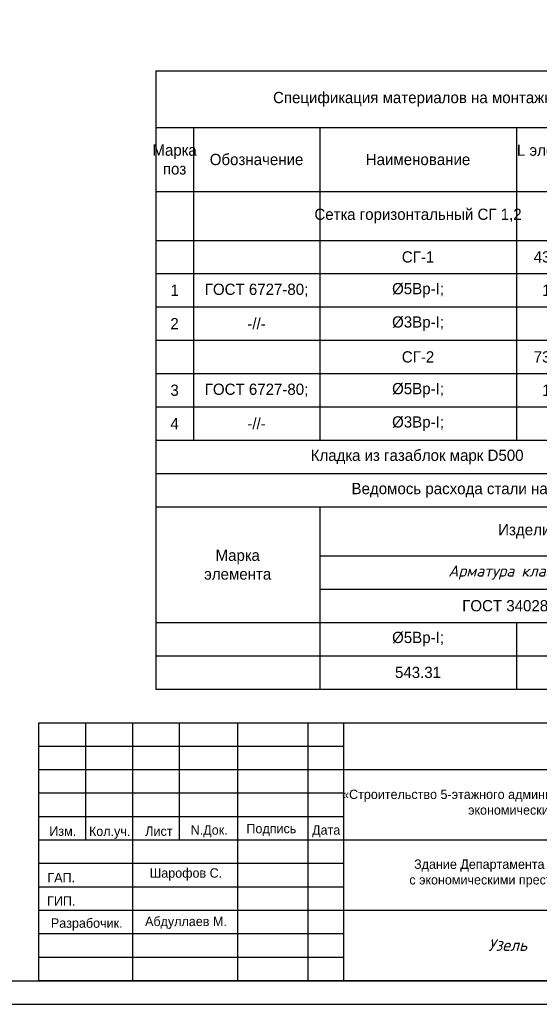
# Model space of a CAD drawing. Header units: millimetres. Extents: x -33345 to 4712671, y -3392 to 121473.
# Tile 973 of 1056: x 3773978 to 3785057, y 44501 to 65501. Entities that reach past the tile are written whole.
import ezdxf

# ---------------------------------------------------------------- set-up
doc = ezdxf.new("R2010")
doc.units = ezdxf.units.MM
for name, color, linetype, lineweight in [('.', 7, 'Continuous', 15), ('0.25', 7, 'Continuous', 25), ('Текст', 7, 'Continuous', 20)]:
    doc.layers.add(name, color=color, linetype=linetype, lineweight=lineweight)
doc.layers.add('010_Листы', color=7, linetype='Continuous')
doc.styles.add('ISOCPEUR', font='isocpeui.ttf', dxfattribs={"height": 300})
doc.styles.add('X-U-RW-01$0$StyleROMANS', font='GOTHIC.TTF')

# ---------------------------------------------------------------- blocks, each defined once
blk = doc.blocks.new('*U286')
at = {"layer": '0.25', "color": 5, "linetype": 'Continuous', "lineweight": 25, "ltscale": 100}
blk.add_lwpolyline([(-42000, 0), (0, 0), (0, 29700), (-42000, 29700), (-42000, 0)], dxfattribs=at)
at = {"layer": '0.25', "color": 7, "linetype": 'Continuous', "lineweight": 30, "ltscale": 100}
blk.add_lwpolyline([(-40000, 500), (-500, 500), (-500, 29200), (-40000, 29200), (-40000, 500)], dxfattribs=at)
blk = doc.blocks.new('*T2081')
at = {"color": 0, "linetype": 'ByBlock', "lineweight": -2, "transparency": 16777216}
for p, q in [((0, 0), (14311, 0)), ((0, 0), (0, -13183)), ((14311, 0), (14311, -13183)), ((0, -1205), (14311, -1205)), ((805, -1205), (805, -7876)), ((3496, -1205), (3496, -5744)), ((7691, -1205), (7691, -7876)), ((9499, -1205), (9499, -7876)), ((10754, -1205), (10754, -7876)), ((12227, -1205), (12227, -7876)), ((0, -2572), (14311, -2572)), ((0, -3612), (14311, -3612)), ((0, -4322), (14311, -4322)), ((0, -5033), (14311, -5033)), ((0, -5744), (14311, -5744)), ((0, -6455), (14311, -6455)), ((0, -7165), (14311, -7165)), ((0, -7876), (14311, -7876)), ((0, -8587), (14311, -8587)), ((0, -9298), (14311, -9298)), ((3496, -9298), (3496, -13183)), ((3496, -10340), (14311, -10340)), ((12227, -10340), (12227, -13183)), ((3496, -11051), (12227, -11051)), ((0, -11762), (12227, -11762)), ((7691, -11762), (7691, -13183)), ((0, -12472), (14311, -12472)), ((0, -13183), (14311, -13183))]:
    blk.add_line(p, q, dxfattribs=at)
at = {"color": 0, "lineweight": -2, "transparency": 16777216}
blk.add_line((3496, -5744), (3496, -7876), dxfattribs=at)
at = {"color": 0, "lineweight": 25, "transparency": 16777216, "char_height": 240, "attachment_point": 5, "style": 'X-U-RW-01$0$StyleROMANS'}
for s, insert, width in [('{\\C5;Спецификация материалов на монтажные марки и перемичка}', (7156, -602), 14308.66), ('L элемента, мм', (8595, -1889), 1805.54), ('Марка поз', (402, -1889), 802.19), ('Кол-   во', (10126, -1889), 1253.02), ('Масса   ед, кг', (11491, -1889), 1470.8), ('Обозначение', (2150, -1889), 2689.06), ('Наименование', (5593, -1889), 4192.29), ('Примеч', (13269, -1889), 2081.36), ('{\\C230;Сетка горизонтальный СГ 1,2}', (5593, -3092), 4192.29), ('{\\C5;СГ-1}', (5593, -3967), 4192.29), ('{\\C5;438000}', (8595, -3967), 1805.54), ('{\\C5;0.5}', (11491, -3967), 1470.8), ('{\\C5;229.3}', (13269, -3967), 2081.36), ('1', (402, -4678), 802.19), ('ГОСТ {\\C256;6727-80;}', (2150, -4678), 2689.06), ('{\\C256;%%C5Bp-I;}', (5593, -4678), 4192.29), ('1000', (8595, -4678), 1805.54), ('3', (10126, -4678), 1253.02), ('0.2', (11491, -4678), 1470.8), ('0.5', (13269, -4678), 2081.36), ('2', (402, -5389), 802.19), ('-//-', (2150, -5389), 2689.06), ('280', (8595, -5389), 1805.54), ('4', (10126, -5389), 1253.02), ('0.02', (11491, -5389), 1470.8), ('0.06', (13269, -5389), 2081.36), ('{\\C256;%%C3Bp-I;}', (5593, -5389), 4192.29), ('{\\C5;СГ-2}', (5593, -6099), 4192.29), ('{\\C5;738000', (8595, -6099), 1805.54), ('{\\C5;0.5}', (11491, -6099), 1470.8), ('{\\C5;370.2}', (13269, -6099), 2081.36), ('3', (402, -6810), 802.19), ('ГОСТ {\\C256;6727-80;}', (2150, -6810), 2689.06), ('{\\C256;%%C5Bp-I;}', (5593, -6810), 4192.29), ('1000', (8595, -6810), 1805.54), ('3', (10126, -6810), 1253.02), ('0.2', (11491, -6810), 1470.8), ('0.5', (13269, -6810), 2081.36), ('-//-', (2150, -7521), 2689.06), ('4', (402, -7521), 802.19), ('{\\C256;%%C3Bp-I;}', (5593, -7521), 4192.29), ('180', (8595, -7521), 1805.54), ('4', (10126, -7521), 1253.02), ('0.01', (11491, -7521), 1470.8), ('0.04', (13269, -7521), 2081.36), ('\\A1;Кладка из газаблок марк D500                   881,13 м3', (7156, -8232), 14308.66), ('\\A1;Ведомось расхода стали на элемент, кг', (7156, -8942), 14308.66), ('\\A1;Изделия арматурные', (8904, -9819), 10812.61), ('Марка \\Pэлемента', (1748, -10530), 3493.65), ('\\A1;{\\fISOCPEUR|b0|i1|c204|p34; Арматура класса  А-III}', (7862, -10696), 8728.85), ('{\\C5;ГОСТ 34028-2016}', (7862, -11406), 8728.85), ('Всего', (13269, -11406), 2081.36), ('{\\C256;%%C5Bp-I;}', (5593, -12117), 4192.29), ('{\\C256;%%C3Bp-I;}', (9959, -12117), 4534.16), ('543.31', (5593, -12828), 4192.29), ('56.21', (9959, -12828), 4534.16), ('599.52', (13269, -12828), 2081.36)]:
    blk.add_mtext(s, dxfattribs=dict(at, insert=insert, width=width))
blk = doc.blocks.new('medgor')
at = {"ltscale": 25}
for p, q in [((-44011134, 22929075), (-44011134, 22934575)), ((-44010134, 22932075), (-44010134, 22934575)), ((-44009134, 22929075), (-44009134, 22934575)), ((-44008134, 22932075), (-44008134, 22934575)), ((-44006889, 22929075), (-44006889, 22934575)), ((-44005389, 22929075), (-44005389, 22934575)), ((-44004634, 22929075), (-44004634, 22934575)), ((-44004634, 22934075), (-44011134, 22934075)), ((-43992634, 22933575), (-44011134, 22933575)), ((-44004634, 22933075), (-44011134, 22933075)), ((-44004634, 22932575), (-44011134, 22932575)), ((-43992634, 22932075), (-44011134, 22932075)), ((-44004634, 22931575), (-44011134, 22931575)), ((-44004634, 22931075), (-44011134, 22931075)), ((-43992634, 22930575), (-44011134, 22930575)), ((-44004634, 22930075), (-44011134, 22930075)), ((-44004634, 22929575), (-44011134, 22929575))]:
    blk.add_line(p, q, dxfattribs=at)
blk.add_lwpolyline([(-44011134, 22934575), (-43992634, 22934575), (-43992634, 22929075), (-44011134, 22929075)], close=True, dxfattribs=at)
at = {"layer": 'Текст', "char_height": 200, "attachment_point": 8, "style": 'X-U-RW-01$0$StyleROMANS'}
for s, insert, width in [('\\pxqc;«Строительство 5-этажного административного здания Управления Департамента по борьбе с экономическими преступлениями города Ташкента»', (-43998711, 22932559), 11910.39), ('Изм.', (-44010625, 22932165), 748.42), ('Лист', (-44008575, 22932165), 748.42), ('Подпись', (-44006177, 22932165), 748.42), ('Кол.уч.', (-44009625, 22932105), 748.42), ('N.Док.', (-44007503, 22932135), 748.42), ('Дата', (-44005008, 22932135), 748.42), ('Здание Департамента по борьбе\\P с экономическими преступлениями', (-44001076, 22931070), 11910.39), ('ГАП.', (-44010657, 22931178), 748.42), ('Шарофов С.', (-44007998, 22931215), 2029.72), ('ГИП.', (-44010657, 22930678), 748.42), ('Разрабочик.', (-44010114, 22930147), 748.42), ('Абдуллаев М.', (-44007998, 22930183), 2180.46)]:
    blk.add_mtext(s, dxfattribs=dict(at, insert=insert, width=width))

msp = doc.modelspace()

# ---------------------------------------------------------------- block references
for name, p in [('*T2081', (3776878.229, 64407.072, -1359241.5)), ('medgor', (47785521.048, -22884073.497))]:
    msp.add_blockref(name, p)
at = {"layer": '010_Листы', "ltscale": 100, "transparency": 33554687}
msp.add_blockref('*U286', (3793386.939, 44501.326), dxfattribs=at)

# ---------------------------------------------------------------- texts
at = {"layer": '.', "char_height": 300, "attachment_point": 1, "style": 'X-U-RW-01$0$StyleROMANS'}
for s, insert, width in [('\\pi1269.0585;{\\LАрматурная сетка СГ-1\\P\\pi288.19514;}(разработана на 1 пог.м. длины)', (3578941.241, 52689.006), 7399.29987), ('\\pi1358.97214;{\\LАрматурная сетка СГ-2\\P\\pi418.08158;}(разработана на 1 пог.м. длины)', (3592353.157, 52427.848), 7659.07275), ('\\pi1269.0585;{\\LАрматурная сетка СГ-1\\P\\pi288.19514;}(разработана на 1 пог.м. длины)', (3646055.242, 52161.969), 7399.29987), ('\\pi1269.0585;{\\LАрматурная сетка СГ-1\\P\\pi288.19514;}(разработана на 1 пог.м. длины)', (3717455.179, 52161.969), 7399.29987), ('\\pi1358.97214;{\\LАрматурная сетка СГ-2\\P\\pi418.08158;}(разработана на 1 пог.м. длины)', (3658895.535, 51900.811), 7659.07275)]:
    msp.add_mtext(s, dxfattribs=dict(at, insert=insert, width=width))
at = {"transparency": 33554687, "insert": (3784385.037, 45765.104), "char_height": 250, "width": 7128.59528, "attachment_point": 5, "style": 'ISOCPEUR'}
msp.add_mtext('Узель', dxfattribs=at)

doc.saveas('drawing.dxf')
